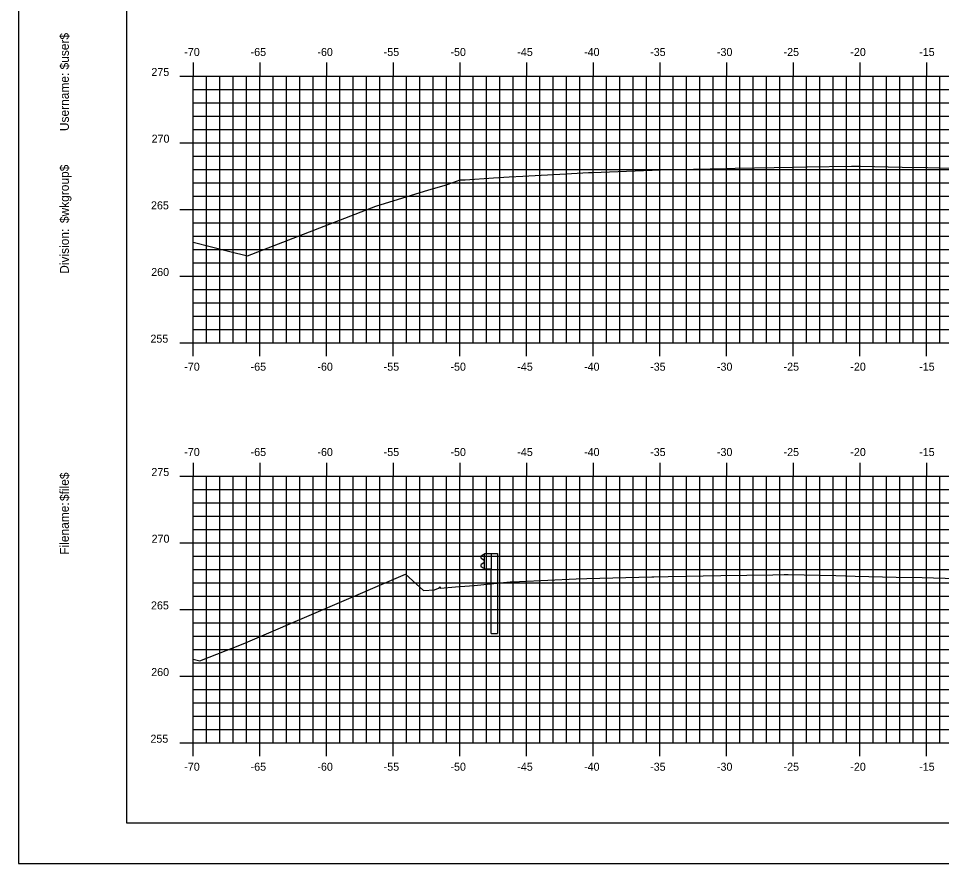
# Model space of a CAD drawing. Extents: x 1168600 to 1177589, y 610178 to 611246.
# Drawn here: x 1176309 to 1176378.3, y 610268.7 to 610332.1 of the extents above; entities that cross this region are included whole.
import ezdxf

# ---------------------------------------------------------------- set-up
doc = ezdxf.new("R2010")
doc.units = 0
for name, color, linetype in [('_Construction', 7, 'Continuous'), ('_Station Equation', 7, 'Continuous'), ('D_Slope_Fill', 7, 'Continuous'), ('H_V ANNOTATION', 7, 'Continuous'), ('MAJOR', 7, 'Continuous'), ('MINOR', 7, 'Continuous')]:
    doc.layers.add(name, color=color, linetype=linetype)

msp = doc.modelspace()

# ---------------------------------------------------------------- linework, layer by layer
at = {"layer": '_Construction'}
for p, q in [((1176317.142, 610376.801), (1176317.142, 610271.801)), ((1176317.142, 610271.801), (1176477.142, 610271.801))]:
    msp.add_line(p, q, dxfattribs=at)
msp.add_lwpolyline([(1176309.048, 610268.742), (1176479.048, 610268.742), (1176479.048, 610378.742), (1176309.048, 610378.742)], close=True, dxfattribs=at)
at = {"layer": '_Station Equation'}
for points in [[(1176322.141, 610315.33), (1176324.902, 610314.644), (1176326.227, 610314.318), (1176335.841, 610318.044), (1176339.822, 610319.255), (1176340.984, 610319.601), (1176341.121, 610319.645), (1176341.612, 610319.809), (1176342.173, 610320.011), (1176342.556, 610320.012), (1176344.679, 610320.163), (1176345.855, 610320.244), (1176346.867, 610320.291), (1176350.093, 610320.465), (1176351.798, 610320.553), (1176352.103, 610320.572), (1176356.564, 610320.75), (1176357.129, 610320.773), (1176357.193, 610320.774), (1176362.154, 610320.866), (1176362.792, 610320.879), (1176367.18, 610320.968), (1176368.201, 610320.988), (1176371.515, 610321.05), (1176371.738, 610321.047), (1176372.206, 610321.042), (1176375.315, 610320.972), (1176377.232, 610320.931), (1176379.877, 610320.865)], [(1176322.141, 610284.075), (1176322.639, 610283.954), (1176325.902, 610285.224), (1176338.082, 610290.454), (1176339.412, 610289.228), (1176340.254, 610289.273), (1176340.551, 610289.382), (1176340.594, 610289.403), (1176340.653, 610289.511), (1176340.695, 610289.405), (1176341.824, 610289.498), (1176343.231, 610289.583), (1176345.923, 610289.87), (1176346.63, 610289.902), (1176350.869, 610290.086), (1176351.663, 610290.12), (1176356.556, 610290.237), (1176356.696, 610290.24), (1176357.775, 610290.262), (1176361.728, 610290.34), (1176365.616, 610290.403), (1176366.483, 610290.416), (1176366.721, 610290.414), (1176366.761, 610290.414), (1176370.352, 610290.333), (1176371.794, 610290.299), (1176374.868, 610290.227), (1176376.826, 610290.182), (1176379.385, 610290.111)]]:
    msp.add_lwpolyline(points, dxfattribs=at)
at = {"layer": 'D_Slope_Fill'}
for p, q in [((1176343.899, 610291.896), (1176343.756, 610291.796)), ((1176343.756, 610291.653), (1176343.951, 610291.517)), ((1176343.998, 610291.918), (1176343.916, 610291.903)), ((1176343.985, 610291.453), (1176343.985, 610291.362)), ((1176343.998, 610291.99), (1176344.488, 610291.99)), ((1176343.998, 610290.824), (1176343.998, 610291.99)), ((1176344.488, 610291.99), (1176344.979, 610291.99)), ((1176344.488, 610291.99), (1176344.488, 610290.824)), ((1176344.979, 610291.99), (1176344.979, 610285.99)), ((1176343.951, 610291.297), (1176343.756, 610291.161)), ((1176343.756, 610291.018), (1176343.899, 610290.918)), ((1176343.916, 610290.911), (1176343.998, 610290.897)), ((1176344.488, 610290.824), (1176343.998, 610290.824)), ((1176344.488, 610285.99), (1176344.488, 610290.824)), ((1176344.488, 610285.99), (1176344.979, 610285.99))]:
    msp.add_line(p, q, dxfattribs=at)
for centre, major_axis, start_param, end_param in [((1176343.806, 610291.725), (-0.0877, 0), 5.323254, 7.243116), ((1176343.923, 610291.862), (-0.0417, 0), 4.886922, 5.323254), ((1176343.906, 610291.453), (0.0789, 0), 0, 0.959931), ((1176343.806, 610291.089), (-0.0877, 0), 5.323254, 7.243116), ((1176343.923, 610290.952), (-0.0417, 0), 0.959931, 1.396263), ((1176343.906, 610291.362), (0.0789, 0), 5.323254, 6.283185)]:
    msp.add_ellipse(centre, major_axis=major_axis, ratio=0.995501, start_param=start_param, end_param=end_param, dxfattribs=at)
at = {"layer": 'MAJOR'}
for p, q in [((1176322.141, 610328.803), (1176322.141, 610327.801)), ((1176327.141, 610328.803), (1176327.141, 610327.801)), ((1176332.141, 610328.803), (1176332.141, 610327.801)), ((1176337.141, 610328.803), (1176337.141, 610327.801)), ((1176342.141, 610328.803), (1176342.141, 610327.801)), ((1176347.141, 610328.803), (1176347.141, 610327.801)), ((1176352.141, 610328.803), (1176352.141, 610327.801)), ((1176357.141, 610328.803), (1176357.141, 610327.801)), ((1176362.141, 610328.803), (1176362.141, 610327.801)), ((1176367.141, 610328.803), (1176367.141, 610327.801)), ((1176372.141, 610328.803), (1176372.141, 610327.801)), ((1176377.141, 610328.803), (1176377.141, 610327.801)), ((1176321.139, 610327.801), (1176322.141, 610327.801)), ((1176322.141, 610327.801), (1176462.141, 610327.801)), ((1176322.141, 610307.801), (1176322.141, 610327.801)), ((1176322.141, 610307.801), (1176322.141, 610327.801)), ((1176322.141, 610327.801), (1176462.141, 610327.801)), ((1176327.141, 610307.801), (1176327.141, 610327.801)), ((1176332.141, 610307.801), (1176332.141, 610327.801)), ((1176337.141, 610307.801), (1176337.141, 610327.801)), ((1176342.141, 610307.801), (1176342.141, 610327.801)), ((1176347.141, 610307.801), (1176347.141, 610327.801)), ((1176352.141, 610307.801), (1176352.141, 610327.801)), ((1176357.141, 610307.801), (1176357.141, 610327.801)), ((1176362.141, 610307.801), (1176362.141, 610327.801)), ((1176367.141, 610307.801), (1176367.141, 610327.801)), ((1176372.141, 610307.801), (1176372.141, 610327.801)), ((1176377.141, 610307.801), (1176377.141, 610327.801)), ((1176321.139, 610322.801), (1176322.141, 610322.801)), ((1176322.141, 610322.801), (1176462.141, 610322.801)), ((1176321.139, 610317.801), (1176322.141, 610317.801)), ((1176322.141, 610317.801), (1176462.141, 610317.801)), ((1176321.139, 610312.801), (1176322.141, 610312.801)), ((1176322.141, 610312.801), (1176462.141, 610312.801)), ((1176321.139, 610307.801), (1176322.141, 610307.801)), ((1176322.141, 610307.801), (1176462.141, 610307.801)), ((1176322.141, 610307.801), (1176462.141, 610307.801)), ((1176322.141, 610306.799), (1176322.141, 610307.801)), ((1176327.141, 610306.799), (1176327.141, 610307.801)), ((1176332.141, 610306.799), (1176332.141, 610307.801)), ((1176337.141, 610306.799), (1176337.141, 610307.801)), ((1176342.141, 610306.799), (1176342.141, 610307.801)), ((1176347.141, 610306.799), (1176347.141, 610307.801)), ((1176352.141, 610306.799), (1176352.141, 610307.801)), ((1176357.141, 610306.799), (1176357.141, 610307.801)), ((1176362.141, 610306.799), (1176362.141, 610307.801)), ((1176367.141, 610306.799), (1176367.141, 610307.801)), ((1176372.141, 610306.799), (1176372.141, 610307.801)), ((1176377.141, 610306.799), (1176377.141, 610307.801)), ((1176322.141, 610298.803), (1176322.141, 610297.801)), ((1176327.141, 610298.803), (1176327.141, 610297.801)), ((1176332.141, 610298.803), (1176332.141, 610297.801)), ((1176337.141, 610298.803), (1176337.141, 610297.801)), ((1176342.141, 610298.803), (1176342.141, 610297.801)), ((1176347.141, 610298.803), (1176347.141, 610297.801)), ((1176352.141, 610298.803), (1176352.141, 610297.801)), ((1176357.141, 610298.803), (1176357.141, 610297.801)), ((1176362.141, 610298.803), (1176362.141, 610297.801)), ((1176367.141, 610298.803), (1176367.141, 610297.801)), ((1176372.141, 610298.803), (1176372.141, 610297.801)), ((1176377.141, 610298.803), (1176377.141, 610297.801)), ((1176321.139, 610297.801), (1176322.141, 610297.801)), ((1176322.141, 610297.801), (1176462.141, 610297.801)), ((1176322.141, 610277.801), (1176322.141, 610297.801)), ((1176322.141, 610277.801), (1176322.141, 610297.801)), ((1176322.141, 610297.801), (1176462.141, 610297.801)), ((1176327.141, 610277.801), (1176327.141, 610297.801)), ((1176332.141, 610277.801), (1176332.141, 610297.801)), ((1176337.141, 610277.801), (1176337.141, 610297.801)), ((1176342.141, 610277.801), (1176342.141, 610297.801)), ((1176347.141, 610277.801), (1176347.141, 610297.801)), ((1176352.141, 610277.801), (1176352.141, 610297.801)), ((1176357.141, 610277.801), (1176357.141, 610297.801)), ((1176362.141, 610277.801), (1176362.141, 610297.801)), ((1176367.141, 610277.801), (1176367.141, 610297.801)), ((1176372.141, 610277.801), (1176372.141, 610297.801)), ((1176377.141, 610277.801), (1176377.141, 610297.801)), ((1176321.139, 610292.801), (1176322.141, 610292.801)), ((1176322.141, 610292.801), (1176462.141, 610292.801)), ((1176321.139, 610287.801), (1176322.141, 610287.801)), ((1176322.141, 610287.801), (1176462.141, 610287.801)), ((1176321.139, 610282.801), (1176322.141, 610282.801)), ((1176322.141, 610282.801), (1176462.141, 610282.801)), ((1176321.139, 610277.801), (1176322.141, 610277.801)), ((1176322.141, 610277.801), (1176462.141, 610277.801)), ((1176322.141, 610277.801), (1176462.141, 610277.801)), ((1176322.141, 610276.799), (1176322.141, 610277.801)), ((1176327.141, 610276.799), (1176327.141, 610277.801)), ((1176332.141, 610276.799), (1176332.141, 610277.801)), ((1176337.141, 610276.799), (1176337.141, 610277.801)), ((1176342.141, 610276.799), (1176342.141, 610277.801)), ((1176347.141, 610276.799), (1176347.141, 610277.801)), ((1176352.141, 610276.799), (1176352.141, 610277.801)), ((1176357.141, 610276.799), (1176357.141, 610277.801)), ((1176362.141, 610276.799), (1176362.141, 610277.801)), ((1176367.141, 610276.799), (1176367.141, 610277.801)), ((1176372.141, 610276.799), (1176372.141, 610277.801)), ((1176377.141, 610276.799), (1176377.141, 610277.801))]:
    msp.add_line(p, q, dxfattribs=at)
at = {"layer": 'MINOR'}
for p, q in [((1176323.141, 610307.801), (1176323.141, 610327.801)), ((1176324.141, 610307.801), (1176324.141, 610327.801)), ((1176325.141, 610307.801), (1176325.141, 610327.801)), ((1176326.141, 610307.801), (1176326.141, 610327.801)), ((1176328.141, 610307.801), (1176328.141, 610327.801)), ((1176329.141, 610307.801), (1176329.141, 610327.801)), ((1176330.141, 610307.801), (1176330.141, 610327.801)), ((1176331.141, 610307.801), (1176331.141, 610327.801)), ((1176333.141, 610307.801), (1176333.141, 610327.801)), ((1176334.141, 610307.801), (1176334.141, 610327.801)), ((1176335.141, 610307.801), (1176335.141, 610327.801)), ((1176336.141, 610307.801), (1176336.141, 610327.801)), ((1176338.141, 610307.801), (1176338.141, 610327.801)), ((1176339.141, 610307.801), (1176339.141, 610327.801)), ((1176340.141, 610307.801), (1176340.141, 610327.801)), ((1176341.141, 610307.801), (1176341.141, 610327.801)), ((1176343.141, 610307.801), (1176343.141, 610327.801)), ((1176344.141, 610307.801), (1176344.141, 610327.801)), ((1176345.141, 610307.801), (1176345.141, 610327.801)), ((1176346.141, 610307.801), (1176346.141, 610327.801)), ((1176348.141, 610307.801), (1176348.141, 610327.801)), ((1176349.141, 610307.801), (1176349.141, 610327.801)), ((1176350.141, 610307.801), (1176350.141, 610327.801)), ((1176351.141, 610307.801), (1176351.141, 610327.801)), ((1176353.141, 610307.801), (1176353.141, 610327.801)), ((1176354.141, 610307.801), (1176354.141, 610327.801)), ((1176355.141, 610307.801), (1176355.141, 610327.801)), ((1176356.141, 610307.801), (1176356.141, 610327.801)), ((1176358.141, 610307.801), (1176358.141, 610327.801)), ((1176359.141, 610307.801), (1176359.141, 610327.801)), ((1176360.141, 610307.801), (1176360.141, 610327.801)), ((1176361.141, 610307.801), (1176361.141, 610327.801)), ((1176363.141, 610307.801), (1176363.141, 610327.801)), ((1176364.141, 610307.801), (1176364.141, 610327.801)), ((1176365.141, 610307.801), (1176365.141, 610327.801)), ((1176366.141, 610307.801), (1176366.141, 610327.801)), ((1176368.141, 610307.801), (1176368.141, 610327.801)), ((1176369.141, 610307.801), (1176369.141, 610327.801)), ((1176370.141, 610307.801), (1176370.141, 610327.801)), ((1176371.141, 610307.801), (1176371.141, 610327.801)), ((1176373.141, 610307.801), (1176373.141, 610327.801)), ((1176374.141, 610307.801), (1176374.141, 610327.801)), ((1176375.141, 610307.801), (1176375.141, 610327.801)), ((1176376.141, 610307.801), (1176376.141, 610327.801)), ((1176378.141, 610307.801), (1176378.141, 610327.801)), ((1176322.141, 610326.801), (1176462.141, 610326.801)), ((1176322.141, 610326.801), (1176323.143, 610326.801)), ((1176322.141, 610325.801), (1176462.141, 610325.801)), ((1176322.141, 610325.801), (1176323.143, 610325.801)), ((1176322.141, 610324.801), (1176462.141, 610324.801)), ((1176322.141, 610324.801), (1176323.143, 610324.801)), ((1176322.141, 610323.801), (1176462.141, 610323.801)), ((1176322.141, 610323.801), (1176323.143, 610323.801)), ((1176322.141, 610321.801), (1176462.141, 610321.801)), ((1176322.141, 610321.801), (1176323.143, 610321.801)), ((1176322.141, 610320.801), (1176462.141, 610320.801)), ((1176322.141, 610320.801), (1176323.143, 610320.801)), ((1176322.141, 610319.801), (1176462.141, 610319.801)), ((1176322.141, 610319.801), (1176323.143, 610319.801)), ((1176322.141, 610318.801), (1176462.141, 610318.801)), ((1176322.141, 610318.801), (1176323.143, 610318.801)), ((1176322.141, 610316.801), (1176462.141, 610316.801)), ((1176322.141, 610316.801), (1176323.143, 610316.801)), ((1176322.141, 610315.801), (1176462.141, 610315.801)), ((1176322.141, 610315.801), (1176323.143, 610315.801)), ((1176322.141, 610314.801), (1176462.141, 610314.801)), ((1176322.141, 610314.801), (1176323.143, 610314.801)), ((1176322.141, 610313.801), (1176462.141, 610313.801)), ((1176322.141, 610313.801), (1176323.143, 610313.801)), ((1176322.141, 610311.801), (1176462.141, 610311.801)), ((1176322.141, 610311.801), (1176323.143, 610311.801)), ((1176322.141, 610310.801), (1176462.141, 610310.801)), ((1176322.141, 610310.801), (1176323.143, 610310.801)), ((1176322.141, 610309.801), (1176462.141, 610309.801)), ((1176322.141, 610309.801), (1176323.143, 610309.801)), ((1176322.141, 610308.801), (1176462.141, 610308.801)), ((1176322.141, 610308.801), (1176323.143, 610308.801)), ((1176323.141, 610277.801), (1176323.141, 610297.801)), ((1176324.141, 610277.801), (1176324.141, 610297.801)), ((1176325.141, 610277.801), (1176325.141, 610297.801)), ((1176326.141, 610277.801), (1176326.141, 610297.801)), ((1176328.141, 610277.801), (1176328.141, 610297.801)), ((1176329.141, 610277.801), (1176329.141, 610297.801)), ((1176330.141, 610277.801), (1176330.141, 610297.801)), ((1176331.141, 610277.801), (1176331.141, 610297.801)), ((1176333.141, 610277.801), (1176333.141, 610297.801)), ((1176334.141, 610277.801), (1176334.141, 610297.801)), ((1176335.141, 610277.801), (1176335.141, 610297.801)), ((1176336.141, 610277.801), (1176336.141, 610297.801)), ((1176338.141, 610277.801), (1176338.141, 610297.801)), ((1176339.141, 610277.801), (1176339.141, 610297.801)), ((1176340.141, 610277.801), (1176340.141, 610297.801)), ((1176341.141, 610277.801), (1176341.141, 610297.801)), ((1176343.141, 610277.801), (1176343.141, 610297.801)), ((1176344.141, 610277.801), (1176344.141, 610297.801)), ((1176345.141, 610277.801), (1176345.141, 610297.801)), ((1176346.141, 610277.801), (1176346.141, 610297.801)), ((1176348.141, 610277.801), (1176348.141, 610297.801)), ((1176349.141, 610277.801), (1176349.141, 610297.801)), ((1176350.141, 610277.801), (1176350.141, 610297.801)), ((1176351.141, 610277.801), (1176351.141, 610297.801)), ((1176353.141, 610277.801), (1176353.141, 610297.801)), ((1176354.141, 610277.801), (1176354.141, 610297.801)), ((1176355.141, 610277.801), (1176355.141, 610297.801)), ((1176356.141, 610277.801), (1176356.141, 610297.801)), ((1176358.141, 610277.801), (1176358.141, 610297.801)), ((1176359.141, 610277.801), (1176359.141, 610297.801)), ((1176360.141, 610277.801), (1176360.141, 610297.801)), ((1176361.141, 610277.801), (1176361.141, 610297.801)), ((1176363.141, 610277.801), (1176363.141, 610297.801)), ((1176364.141, 610277.801), (1176364.141, 610297.801)), ((1176365.141, 610277.801), (1176365.141, 610297.801)), ((1176366.141, 610277.801), (1176366.141, 610297.801)), ((1176368.141, 610277.801), (1176368.141, 610297.801)), ((1176369.141, 610277.801), (1176369.141, 610297.801)), ((1176370.141, 610277.801), (1176370.141, 610297.801)), ((1176371.141, 610277.801), (1176371.141, 610297.801)), ((1176373.141, 610277.801), (1176373.141, 610297.801)), ((1176374.141, 610277.801), (1176374.141, 610297.801)), ((1176375.141, 610277.801), (1176375.141, 610297.801)), ((1176376.141, 610277.801), (1176376.141, 610297.801)), ((1176378.141, 610277.801), (1176378.141, 610297.801)), ((1176322.141, 610296.801), (1176462.141, 610296.801)), ((1176322.141, 610296.801), (1176323.143, 610296.801)), ((1176322.141, 610295.801), (1176462.141, 610295.801)), ((1176322.141, 610295.801), (1176323.143, 610295.801)), ((1176322.141, 610294.801), (1176462.141, 610294.801)), ((1176322.141, 610294.801), (1176323.143, 610294.801)), ((1176322.141, 610293.801), (1176462.141, 610293.801)), ((1176322.141, 610293.801), (1176323.143, 610293.801)), ((1176322.141, 610291.801), (1176462.141, 610291.801)), ((1176322.141, 610291.801), (1176323.143, 610291.801)), ((1176322.141, 610290.801), (1176462.141, 610290.801)), ((1176322.141, 610290.801), (1176323.143, 610290.801)), ((1176322.141, 610289.801), (1176462.141, 610289.801)), ((1176322.141, 610289.801), (1176323.143, 610289.801)), ((1176322.141, 610288.801), (1176462.141, 610288.801)), ((1176322.141, 610288.801), (1176323.143, 610288.801)), ((1176322.141, 610286.801), (1176462.141, 610286.801)), ((1176322.141, 610286.801), (1176323.143, 610286.801)), ((1176322.141, 610285.801), (1176462.141, 610285.801)), ((1176322.141, 610285.801), (1176323.143, 610285.801)), ((1176322.141, 610284.801), (1176462.141, 610284.801)), ((1176322.141, 610284.801), (1176323.143, 610284.801)), ((1176322.141, 610283.801), (1176462.141, 610283.801)), ((1176322.141, 610283.801), (1176323.143, 610283.801)), ((1176322.141, 610281.801), (1176462.141, 610281.801)), ((1176322.141, 610281.801), (1176323.143, 610281.801)), ((1176322.141, 610280.801), (1176462.141, 610280.801)), ((1176322.141, 610280.801), (1176323.143, 610280.801)), ((1176322.141, 610279.801), (1176462.141, 610279.801)), ((1176322.141, 610279.801), (1176323.143, 610279.801)), ((1176322.141, 610278.801), (1176462.141, 610278.801)), ((1176322.141, 610278.801), (1176323.143, 610278.801))]:
    msp.add_line(p, q, dxfattribs=at)

# ---------------------------------------------------------------- texts
at = {"layer": '_Construction'}
for s, p in [('$user$', (1176312.826, 610328.293)), ('Username:', (1176312.826, 610323.669)), ('$wkgroup$', (1176312.826, 610316.771)), ('Division:', (1176312.826, 610312.967)), ('$file$', (1176312.826, 610295.927)), ('Filename:', (1176312.826, 610291.899))]:
    msp.add_text(s, height=0.6696, rotation=90, dxfattribs=at).set_placement(p)
at = {"layer": 'H_V ANNOTATION'}
for s, p in [('-70', (1176321.483, 610329.301)), ('-65', (1176326.459, 610329.301)), ('-60', (1176331.467, 610329.301)), ('-55', (1176336.438, 610329.301)), ('-50', (1176341.446, 610329.301)), ('-45', (1176346.459, 610329.301)), ('-40', (1176351.467, 610329.301)), ('-35', (1176356.422, 610329.301)), ('-30', (1176361.43, 610329.301)), ('-25', (1176366.427, 610329.301)), ('-20', (1176371.435, 610329.301)), ('-15', (1176376.598, 610329.301)), ('275', (1176319.019, 610327.801)), ('270', (1176319.035, 610322.801)), ('265', (1176318.987, 610317.801)), ('260', (1176319.004, 610312.801)), ('255', (1176318.945, 610307.801)), ('-70', (1176321.483, 610305.701)), ('-65', (1176326.459, 610305.701)), ('-60', (1176331.467, 610305.701)), ('-55', (1176336.438, 610305.701)), ('-50', (1176341.446, 610305.701)), ('-45', (1176346.459, 610305.701)), ('-40', (1176351.467, 610305.701)), ('-35', (1176356.422, 610305.701)), ('-30', (1176361.43, 610305.701)), ('-25', (1176366.427, 610305.701)), ('-20', (1176371.435, 610305.701)), ('-15', (1176376.598, 610305.701)), ('-70', (1176321.483, 610299.301)), ('-65', (1176326.459, 610299.301)), ('-60', (1176331.467, 610299.301)), ('-55', (1176336.438, 610299.301)), ('-50', (1176341.446, 610299.301)), ('-45', (1176346.459, 610299.301)), ('-40', (1176351.467, 610299.301)), ('-35', (1176356.422, 610299.301)), ('-30', (1176361.43, 610299.301)), ('-25', (1176366.427, 610299.301)), ('-20', (1176371.435, 610299.301)), ('-15', (1176376.598, 610299.301)), ('275', (1176319.019, 610297.801)), ('270', (1176319.035, 610292.801)), ('265', (1176318.987, 610287.801)), ('260', (1176319.004, 610282.801)), ('255', (1176318.945, 610277.801)), ('-70', (1176321.483, 610275.701)), ('-65', (1176326.459, 610275.701)), ('-60', (1176331.467, 610275.701)), ('-55', (1176336.438, 610275.701)), ('-50', (1176341.446, 610275.701)), ('-45', (1176346.459, 610275.701)), ('-40', (1176351.467, 610275.701)), ('-35', (1176356.422, 610275.701)), ('-30', (1176361.43, 610275.701)), ('-25', (1176366.427, 610275.701)), ('-20', (1176371.435, 610275.701)), ('-15', (1176376.598, 610275.701))]:
    msp.add_text(s, height=0.6, dxfattribs=at).set_placement(p)

doc.saveas('drawing.dxf')
